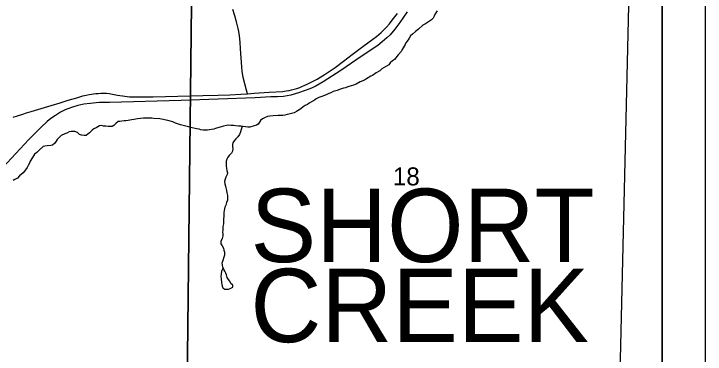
# Model space of a CAD drawing. Extents: x 0 to 34, y 0 to 22.
# Drawn here: x 7.897 to 9.5, y 18.617 to 19.408 of the extents above; entities that cross this region are included whole.
import ezdxf

# ---------------------------------------------------------------- set-up
doc = ezdxf.new("R2010")
doc.units = 0
for name, color, linetype in [('GM_X_Corporation', 7, 'Continuous'), ('GM_X_County_Road', 7, 'Continuous'), ('GM_X_Minor_River', 7, 'Continuous'), ('GM_X_Rail_Line', 7, 'Continuous'), ('GM_X_Section_Text', 7, 'Continuous'), ('GM_X_Township_Text', 7, 'Continuous'), ('SH_Data', 7, 'Continuous')]:
    doc.layers.add(name, color=color, linetype=linetype)

msp = doc.modelspace()

# ---------------------------------------------------------------- linework, layer by layer
at = {"layer": 'GM_X_Corporation'}
for points in [[(9.4, 16.4853), (9.4, 20.4), (2.6, 20.4), (2.6, 16.6918), (3.1555, 16.6686), (3.1684, 16.6682), (4.0515, 16.6368), (4.1011, 16.6362), (4.1867, 16.6352), (4.5473, 16.6256), (4.6351, 16.6229), (5.4202, 16.5982), (6.0834, 16.5816), (6.2194, 16.578), (8.0963, 16.5226), (9.09, 16.4927)], [(9.4, 16.4853), (9.4, 20.4), (6.2895, 20.4), (6.2595, 19.6124), (6.2942, 19.6131), (6.2926, 19.1539), (6.292, 18.5898), (6.2786, 18.5898), (6.2744, 18.4654), (6.2729, 18.2077), (6.2194, 16.578), (8.0963, 16.5226), (9.09, 16.4927)], [(8.2946, 19.5667), (8.3101, 19.5662), (8.2986, 18.5464), (7.291, 18.5737), (7.3046, 19.5855)], [(9.3157, 19.5601), (9.3252, 19.5587), (9.3006, 18.5069), (8.2986, 18.5464), (8.3101, 19.5662)], [(9.4, 18.5032), (9.4, 19.5563), (9.3252, 19.5587), (9.3006, 18.5069)]]:
    msp.add_lwpolyline(points, close=True, dxfattribs=at)
at = {"layer": 'GM_X_County_Road'}
for points in [[(8.4386, 19.2219), (8.4366, 19.2305), (8.4287, 19.2597), (8.4277, 19.2648), (8.4266, 19.2736), (8.4254, 19.2842), (8.4226, 19.326), (8.4215, 19.3415), (8.4202, 19.3562), (8.4189, 19.3662), (8.4171, 19.3736), (8.4134, 19.3886), (8.4089, 19.4028), (8.4043, 19.4179)], [(8.4386, 19.2219), (8.4544, 19.2232), (8.489, 19.2257), (8.5208, 19.2276), (8.5285, 19.2284), (8.535, 19.2295), (8.5406, 19.2309), (8.5469, 19.2326), (8.5527, 19.2344), (8.5597, 19.2369), (8.5647, 19.2389), (8.5714, 19.2416), (8.5772, 19.2441), (8.585, 19.2478), (8.5925, 19.2519), (8.5999, 19.256), (8.6086, 19.2611), (8.6167, 19.2659), (8.6279, 19.2734), (8.6419, 19.283), (8.6616, 19.2973), (8.6816, 19.3134), (8.7064, 19.332), (8.7293, 19.3484), (8.738, 19.3552), (8.7433, 19.3596), (8.7487, 19.3643), (8.7543, 19.3696), (8.7613, 19.3768), (8.7677, 19.3844), (8.7744, 19.3926), (8.7867, 19.4085)], [(7.9262, 19.1774), (7.9372, 19.1809), (7.9831, 19.1951), (8.0042, 19.2012), (8.023, 19.2068), (8.0432, 19.2129), (8.057, 19.2169), (8.0645, 19.2189), (8.0718, 19.2204), (8.0768, 19.2212), (8.0814, 19.2218), (8.0869, 19.2225), (8.0923, 19.2229), (8.0984, 19.2232), (8.1047, 19.2234), (8.1115, 19.2231), (8.1175, 19.2225), (8.1373, 19.2191), (8.1538, 19.2162), (8.1596, 19.2155), (8.165, 19.2151), (8.1717, 19.2148), (8.1816, 19.2145), (8.2195, 19.2147), (8.277, 19.2162), (8.3347, 19.2177), (8.3706, 19.2185), (8.3979, 19.2195), (8.4233, 19.2208), (8.4386, 19.2219)], [(7.8951, 19.1678), (7.9054, 19.1707), (7.9179, 19.1747), (7.9262, 19.1774)]]:
    msp.add_lwpolyline(points, dxfattribs=at)
at = {"layer": 'GM_X_Minor_River'}
for points in [[(8.8787, 19.4145), (8.874, 19.4072), (8.8719, 19.4019), (8.869, 19.3972), (8.865, 19.3933), (8.8513, 19.3846), (8.8453, 19.381), (8.8354, 19.3719), (8.8284, 19.3664), (8.8214, 19.3602), (8.8166, 19.3562), (8.8134, 19.3512), (8.8116, 19.347), (8.8062, 19.3404), (8.804, 19.3362), (8.7976, 19.325), (8.7959, 19.3208), (8.7878, 19.3122), (8.7799, 19.3014), (8.7747, 19.2986), (8.7692, 19.2935), (8.7663, 19.2892), (8.7611, 19.2864), (8.7503, 19.2796), (8.7455, 19.2753), (8.7369, 19.2709), (8.7288, 19.2642), (8.7243, 19.2625), (8.7147, 19.2569), (8.7099, 19.2534), (8.7001, 19.2493), (8.6904, 19.2444), (8.6844, 19.2423), (8.6788, 19.2406), (8.6713, 19.2381), (8.6661, 19.2361), (8.6615, 19.2352), (8.6567, 19.2335), (8.6518, 19.2322), (8.6466, 19.2297), (8.6375, 19.2272), (8.6316, 19.2243), (8.6271, 19.2223), (8.6211, 19.2198), (8.6114, 19.2157), (8.6043, 19.2132), (8.5979, 19.2104), (8.5939, 19.2069), (8.5868, 19.2036), (8.5816, 19.2004), (8.5775, 19.1972), (8.5727, 19.1948), (8.5675, 19.1916), (8.5623, 19.1869), (8.5564, 19.183), (8.5519, 19.1809), (8.5471, 19.1781), (8.5403, 19.176), (8.5347, 19.1747), (8.5305, 19.1738), (8.5253, 19.1725), (8.5207, 19.1719), (8.5101, 19.1712), (8.498, 19.1708), (8.4904, 19.1698), (8.4848, 19.1689), (8.4784, 19.1664), (8.4736, 19.1636), (8.4691, 19.16), (8.4666, 19.1558), (8.4634, 19.1515), (8.4593, 19.1488), (8.4544, 19.1478), (8.4439, 19.1448), (8.4393, 19.1447), (8.434, 19.1456), (8.4275, 19.1462), (8.4233, 19.1468), (8.4176, 19.147), (8.4111, 19.1475), (8.4065, 19.1481), (8.4001, 19.1487)], [(8.4001, 19.1487), (8.3955, 19.1489), (8.3902, 19.1487), (8.383, 19.147), (8.3778, 19.1456), (8.3646, 19.1414), (8.3605, 19.1398), (8.3549, 19.1388), (8.3462, 19.1378), (8.3405, 19.1376), (8.3359, 19.1378), (8.3306, 19.1384), (8.3263, 19.1398), (8.3202, 19.1407), (8.3069, 19.1433), (8.3018, 19.1453), (8.2831, 19.15), (8.2715, 19.1538), (8.2657, 19.157), (8.2542, 19.1596), (8.2497, 19.1606), (8.2393, 19.1629), (8.2351, 19.1635), (8.2218, 19.1645), (8.2168, 19.1651), (8.2012, 19.1657), (8.1971, 19.1652), (8.1839, 19.1636), (8.1793, 19.1627), (8.1661, 19.1604), (8.162, 19.1599), (8.1567, 19.1593), (8.1525, 19.1588), (8.1472, 19.1582), (8.1427, 19.1577), (8.1385, 19.1576), (8.1334, 19.1532), (8.129, 19.1482), (8.1245, 19.1458), (8.1203, 19.146), (8.1154, 19.1462), (8.1101, 19.1464), (8.1047, 19.147), (8.1005, 19.148), (8.0956, 19.1474), (8.0878, 19.1426), (8.0822, 19.1402), (8.0781, 19.1378), (8.0726, 19.1312), (8.0645, 19.1248), (8.0596, 19.1251), (8.0535, 19.126), (8.0492, 19.1277), (8.0445, 19.1321), (8.0383, 19.1345), (8.03, 19.1342), (8.0251, 19.1333), (8.0199, 19.1305), (8.015, 19.1288), (8.0068, 19.1248), (8.0013, 19.12), (7.9972, 19.1161), (7.9947, 19.1119), (7.9919, 19.1076), (7.9867, 19.1029), (7.9822, 19.1017), (7.9743, 19.101), (7.969, 19.1004), (7.9648, 19.0992), (7.9552, 19.0913), (7.9498, 19.0854), (7.945, 19.0815), (7.9403, 19.0742), (7.9349, 19.0653), (7.9328, 19.0607), (7.93, 19.0557), (7.9279, 19.0507), (7.9239, 19.0457), (7.9184, 19.0387), (7.91, 19.0312), (7.9056, 19.0262), (7.8993, 19.0226), (7.8952, 19.0206)], [(8.4264, 19.1463), (8.4253, 19.1438), (8.4243, 19.1393), (8.4226, 19.1339), (8.4198, 19.1278), (8.4162, 19.122), (8.4114, 19.1177), (8.4074, 19.1127), (8.4046, 19.1084), (8.4036, 19.1039), (8.4041, 19.0993), (8.4047, 19.0945), (8.4038, 19.0888), (8.4013, 19.0842), (8.3965, 19.0787), (8.3933, 19.0745), (8.3908, 19.0698), (8.3894, 19.0653), (8.3892, 19.0611), (8.3891, 19.0547), (8.3897, 19.0487), (8.391, 19.0442), (8.3923, 19.0386), (8.3913, 19.0344), (8.3885, 19.0286), (8.3868, 19.0237), (8.3855, 19.018), (8.386, 19.0131), (8.3874, 19.0075), (8.3886, 19.0034), (8.3896, 18.9974), (8.391, 18.9917), (8.3919, 18.9857), (8.3922, 18.9797), (8.3919, 18.9752), (8.3903, 18.9695), (8.3882, 18.9637), (8.3861, 18.9584), (8.3848, 18.9512), (8.3839, 18.9462), (8.3837, 18.9421), (8.3835, 18.9368), (8.3833, 18.9319), (8.3831, 18.9259), (8.3826, 18.9202), (8.3817, 18.9137), (8.3814, 18.9096), (8.3812, 18.905), (8.381, 18.9009), (8.3811, 18.8967), (8.3817, 18.8919), (8.3796, 18.8858), (8.3769, 18.8789), (8.377, 18.874), (8.3799, 18.8692), (8.3827, 18.8636), (8.384, 18.8591), (8.3853, 18.8543), (8.3856, 18.8475), (8.3798, 18.8303)], [(8.3819, 18.8178), (8.3782, 18.8099), (8.3773, 18.8035), (8.3768, 18.7982), (8.3773, 18.7926), (8.3784, 18.7835), (8.379, 18.7794), (8.3799, 18.7753), (8.3815, 18.7712), (8.3858, 18.7683), (8.3945, 18.7686), (8.3987, 18.7699), (8.4046, 18.7731), (8.4045, 18.7776), (8.4001, 18.7816), (8.3973, 18.7868), (8.3945, 18.7909), (8.3913, 18.7957), (8.3896, 18.8013), (8.3883, 18.8057), (8.3858, 18.8102), (8.3841, 18.8143), (8.3817, 18.8191), (8.3804, 18.8243), (8.3798, 18.8303)]]:
    msp.add_lwpolyline(points, dxfattribs=at)
at = {"layer": 'GM_X_Rail_Line'}
msp.add_lwpolyline([(8.8092, 19.412), (8.7922, 19.3875), (8.7805, 19.3717), (8.7696, 19.3586), (8.762, 19.3515), (8.7512, 19.3424), (8.7411, 19.3343), (8.7022, 19.3083), (8.655, 19.2761), (8.614, 19.2497), (8.5953, 19.239), (8.5832, 19.2332), (8.5703, 19.2285), (8.5569, 19.2239), (8.5388, 19.2189), (8.5221, 19.2158), (8.5079, 19.2148), (8.4927, 19.2145), (8.4567, 19.2125), (8.2849, 19.2067), (8.1184, 19.2019), (8.0946, 19.2014), (8.0739, 19.1995), (8.0589, 19.1978), (8.0449, 19.1949), (8.0305, 19.1902), (8.0159, 19.1843), (8.0046, 19.1789), (7.993, 19.1714), (7.9826, 19.1647), (7.9737, 19.1574), (7.9603, 19.1446), (7.9317, 19.1156), (7.7798, 18.9531)], dxfattribs=at)
at = {"layer": 'SH_Data'}
for points in [[(2.5, 20.5), (9.5, 20.5), (9.5, 13.5), (2.5, 13.5)], [(2.6, 20.4), (9.4, 20.4), (9.4, 13.6), (2.6, 13.6)]]:
    msp.add_lwpolyline(points, close=True, dxfattribs=at)

# ---------------------------------------------------------------- texts
at = {"layer": 'GM_X_Section_Text'}
msp.add_text('18', height=0.04186, rotation=0, dxfattribs=at).set_placement((8.7758, 19.0092))
at = {"layer": 'GM_X_Township_Text'}
for s, p in [('SHORT', (8.4458, 18.8312)), ('CREEK', (8.4454, 18.6454))]:
    msp.add_text(s, height=0.17045, rotation=0, dxfattribs=at).set_placement(p)

doc.saveas('drawing.dxf')
